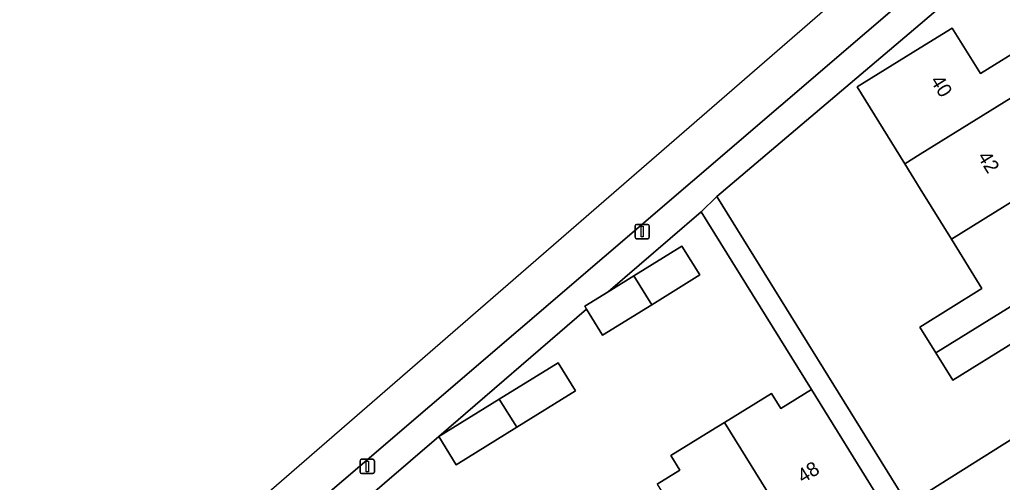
# Model space of a CAD drawing. Extents: x 158455 to 159797, y 387218 to 388672.
# Drawn here: x 158936.8 to 159005.8, y 388087.5 to 388120 of the extents above; entities that cross this region are included whole.
import ezdxf

# ---------------------------------------------------------------- set-up
doc = ezdxf.new("R2010")
doc.units = 0
for name, color, linetype in [('IMGEO_Erf', 7, 'Continuous'), ('IMGEO_Fietspad_gesloten', 7, 'Continuous'), ('IMGEO_Lichtmast', 7, 'Continuous'), ('IMGEO_Muur', 7, 'Continuous'), ('IMGEO_Pand', 7, 'Continuous'), ('IMGEO_Pand_nummerreeks', 7, 'Continuous'), ('IMGEO_Rijbaan_lokaal_open', 7, 'Continuous'), ('IMGEO_Voetpad_open', 7, 'Continuous')]:
    doc.layers.add(name, color=color, linetype=linetype)

msp = doc.modelspace()

# ---------------------------------------------------------------- linework, layer by layer
at = {"layer": 'IMGEO_Erf'}
for points in [[(159021.329, 388099.933), (159008.014, 388121.19), (159005.821, 388124.69), (159000, 388119.706), (158985.724, 388107.612), (158999.129, 388085.995), (159009.653, 388092.602)], [(159002.29, 388094.705), (159001.1, 388096.625), (158999.981, 388098.43), (159004.331, 388101.159), (159002.188, 388104.617), (159000, 388108.147), (158998.911, 388109.904), (158995.57, 388115.293), (159000, 388118.039), (159002.245, 388119.43), (159004.227, 388116.233), (159007.475, 388118.246), (159008.833, 388116.055), (159010.24, 388113.785), (159006.992, 388111.773), (159008.862, 388108.755), (159012.14, 388103.467), (159015.479, 388098.08), (159008.817, 388093.951), (159006.668, 388097.418)], [(158966.237, 388090.755), (158970.479, 388093.378), (158974.612, 388095.934), (158975.833, 388093.961), (158971.699, 388091.405), (158967.457, 388088.781)]]:
    msp.add_lwpolyline(points, close=True, dxfattribs=at)
msp.add_lwpolyline([(158981.551, 388087.425), (158983.131, 388088.402), (158982.503, 388089.417), (158985.316, 388091.157), (158986.272, 388091.748), (158989.568, 388093.786), (158990.223, 388092.729), (158992.373, 388094.058), (158984.634, 388106.532), (158978.112, 388100.922), (158979.914, 388102.037), (158983.288, 388104.123), (158984.541, 388102.097), (158981.167, 388100.01), (158977.719, 388097.878), (158976.595, 388099.696), (158966.237, 388090.755), (158954.643, 388080.793)], dxfattribs=at)
at = {"layer": 'IMGEO_Fietspad_gesloten'}
for points in [[(159064.209, 388167.197), (159063.491, 388170.696), (159063.491, 388170.696), (159028.54, 388151.299), (158975.53, 388105.277), (158937.717, 388072.45), (158925.731, 388067.138), (158912.617, 388068.11)], [(158945.318, 388075.511), (158953.377, 388082.419), (159033.11, 388150.766), (159044.659, 388157.968), (159045.995, 388158.801), (159054.892, 388164.342), (159060.363, 388167.749)]]:
    msp.add_lwpolyline(points, dxfattribs=at)
at = {"layer": 'IMGEO_Lichtmast'}
for p, q in [((158980.109, 388105.644), (158980.899, 388105.644)), ((158980.899, 388105.644), (158980.109, 388105.644)), ((158980.009, 388104.744), (158980.009, 388105.544)), ((158980.009, 388105.544), (158980.009, 388104.744)), ((158980.999, 388105.544), (158980.999, 388104.744)), ((158980.999, 388104.744), (158980.999, 388105.544)), ((158980.899, 388104.644), (158980.109, 388104.644)), ((158980.109, 388104.644), (158980.899, 388104.644)), ((158960.725, 388088.258), (158960.725, 388089.058)), ((158960.725, 388089.058), (158960.725, 388088.258)), ((158960.825, 388089.158), (158961.615, 388089.158)), ((158961.615, 388089.158), (158960.825, 388089.158)), ((158961.715, 388089.058), (158961.715, 388088.258)), ((158961.715, 388088.258), (158961.715, 388089.058)), ((158961.615, 388088.158), (158960.825, 388088.158)), ((158960.825, 388088.158), (158961.615, 388088.158))]:
    msp.add_line(p, q, dxfattribs=at)
for points in [[(158980.429, 388105.519), (158980.579, 388105.519), (158980.579, 388104.769), (158980.429, 388104.769), (158980.429, 388105.519)], [(158961.145, 388089.033), (158961.295, 388089.033), (158961.295, 388088.283), (158961.145, 388088.283), (158961.145, 388089.033)]]:
    msp.add_lwpolyline(points, dxfattribs=at)
for centre, start, end in [((158980.109, 388105.544), 90, 180), ((158980.109, 388105.544), 90, 180), ((158980.899, 388105.544), 0, 90), ((158980.899, 388105.544), 360, 90), ((158980.109, 388104.744), 180, 270), ((158980.109, 388104.744), 180, 270), ((158980.899, 388104.744), 270, 0), ((158980.899, 388104.744), 270, 0), ((158960.825, 388089.058), 90, 180), ((158960.825, 388089.058), 90, 180), ((158961.615, 388089.058), 0, 90), ((158961.615, 388089.058), 360, 90), ((158960.825, 388088.258), 180, 270), ((158960.825, 388088.258), 180, 270), ((158961.615, 388088.258), 270, 0), ((158961.615, 388088.258), 270, 0)]:
    msp.add_arc(centre, 0.1, start, end, dxfattribs=at)
at = {"layer": 'IMGEO_Muur'}
msp.add_lwpolyline([(159009.653, 388092.602), (158999.125, 388085.993)], dxfattribs=at)
at = {"layer": 'IMGEO_Pand'}
for points in [[(159008.833, 388116.055), (159007.475, 388118.246), (159004.227, 388116.233), (159002.245, 388119.43), (159000, 388118.039), (158995.57, 388115.293), (158998.911, 388109.904), (159000, 388110.579)], [(159008.833, 388116.055), (159000, 388110.579), (158998.911, 388109.904), (159000, 388108.147), (159002.188, 388104.617), (159008.862, 388108.755), (159006.992, 388111.773), (159010.24, 388113.785)], [(159001.1, 388096.625), (159012.14, 388103.467), (159008.862, 388108.755), (159002.188, 388104.617), (159004.331, 388101.159), (158999.981, 388098.43)], [(158979.914, 388102.037), (158981.167, 388100.01), (158984.541, 388102.097), (158983.288, 388104.123)], [(159001.1, 388096.625), (159002.29, 388094.705), (159006.668, 388097.418), (159008.817, 388093.951), (159015.479, 388098.08), (159012.14, 388103.467)], [(158979.914, 388102.037), (158978.112, 388100.922), (158976.466, 388099.904), (158976.595, 388099.696), (158977.719, 388097.878), (158981.167, 388100.01)], [(158970.479, 388093.378), (158971.699, 388091.405), (158975.833, 388093.961), (158974.612, 388095.934)], [(158986.272, 388091.748), (158991.038, 388084.035), (158992.766, 388085.103), (158993.394, 388084.087), (158997.116, 388086.389), (158992.373, 388094.058), (158990.223, 388092.729), (158989.568, 388093.786)], [(158970.479, 388093.378), (158966.237, 388090.755), (158967.457, 388088.781), (158971.699, 388091.405)], [(158986.272, 388091.748), (158985.316, 388091.157), (158982.503, 388089.417), (158983.131, 388088.402), (158981.551, 388087.425), (158986.317, 388079.712), (158989.692, 388081.799), (158989.064, 388082.814), (158991.038, 388084.035)]]:
    msp.add_lwpolyline(points, close=True, dxfattribs=at)
at = {"layer": 'IMGEO_Rijbaan_lokaal_open'}
msp.add_lwpolyline([(159009.653, 388092.602), (158999.129, 388085.995), (158997.851, 388085.2), (158992.337, 388081.766), (158995.59, 388076.541), (159000, 388079.288), (159021.108, 388092.501)], dxfattribs=at)
at = {"layer": 'IMGEO_Voetpad_open'}
for points in [[(159045.717, 388156.277), (159047.036, 388157.158), (159045.995, 388158.801), (159044.659, 388157.968), (159033.11, 388150.766), (158953.377, 388082.419), (158954.643, 388080.793), (158966.237, 388090.755), (158976.595, 388099.696), (158976.466, 388099.904), (158978.112, 388100.922), (158984.634, 388106.532), (158985.724, 388107.612), (159000, 388119.706), (159005.821, 388124.69), (159008.014, 388121.19), (159011.851, 388123.609), (159009.267, 388127.756), (159010.085, 388128.338), (159016.622, 388134.086), (159034.074, 388148.919), (159035.947, 388150.122), (159039.533, 388152.356), (159042.846, 388154.419)], [(158985.724, 388107.612), (158984.634, 388106.532), (158992.373, 388094.058), (158997.116, 388086.389), (158997.851, 388085.2), (158999.129, 388085.995)]]:
    msp.add_lwpolyline(points, close=True, dxfattribs=at)

# ---------------------------------------------------------------- texts
at = {"layer": 'IMGEO_Pand_nummerreeks'}
for s, rotation, p in [('40', 301.7931, (159000.677, 388115.733)), ('42', 301.7931, (159003.983, 388110.401)), ('48', 31.75973, (158991.771, 388087.448))]:
    msp.add_text(s, height=1, rotation=rotation, dxfattribs=at).set_placement(p)

doc.saveas('drawing.dxf')
